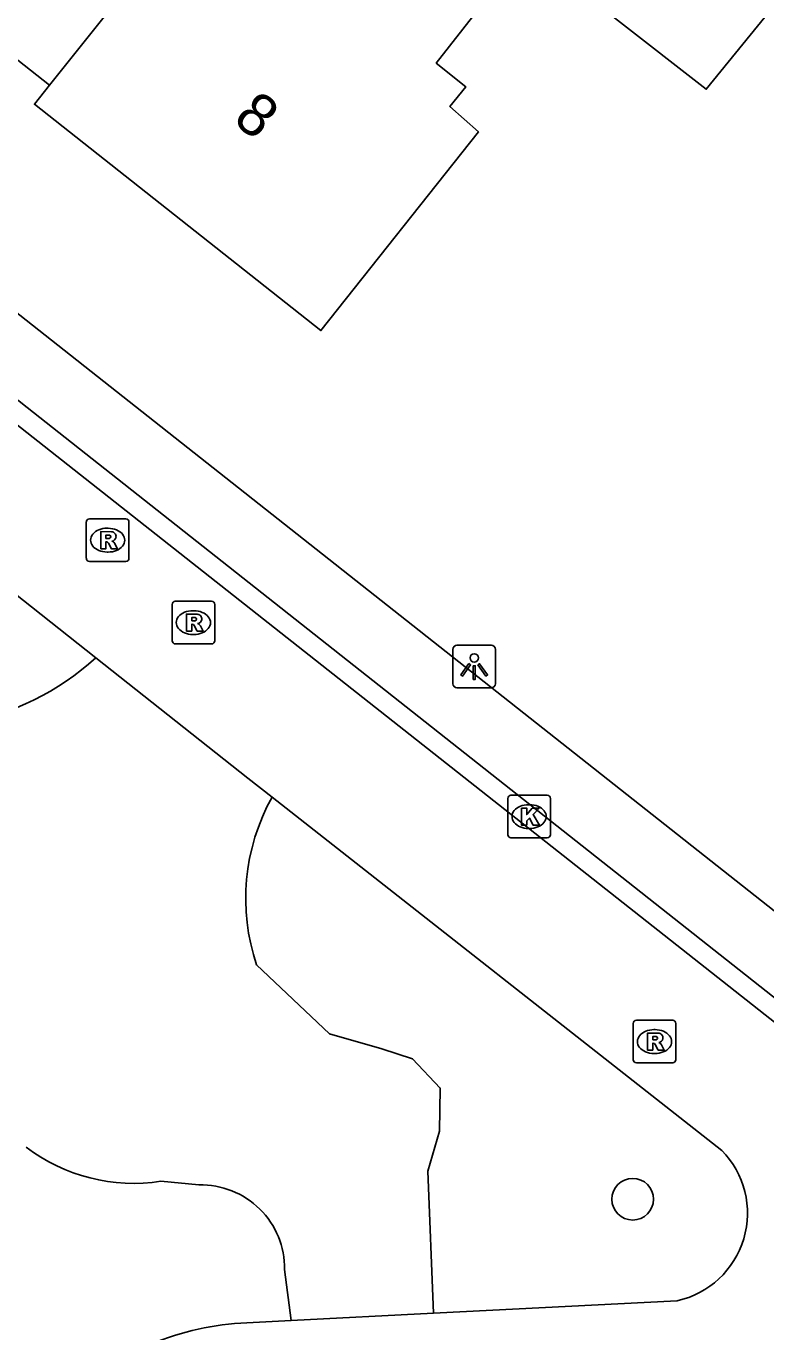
# Model space of a CAD drawing. Extents: x 162157 to 163165, y 378998 to 380775.
# Drawn here: x 162286.48 to 162303.85, y 380237.07 to 380267.71 of the extents above; entities that cross this region are included whole.
import ezdxf

# ---------------------------------------------------------------- set-up
doc = ezdxf.new("R2010")
doc.units = 0
for name, color, linetype in [('IMGEO_Boom', 7, 'Continuous'), ('IMGEO_Groenvoorziening', 7, 'Continuous'), ('IMGEO_Kolk', 7, 'Continuous'), ('IMGEO_Lichtpunt', 7, 'Continuous'), ('IMGEO_Pand', 7, 'Continuous'), ('IMGEO_Pand_nummerreeks', 7, 'Continuous'), ('IMGEO_Parkeervlak_open', 7, 'Continuous'), ('IMGEO_Rijbaan_lokaal_open', 7, 'Continuous'), ('IMGEO_Rioolput', 7, 'Continuous')]:
    doc.layers.add(name, color=color, linetype=linetype)

msp = doc.modelspace()

# ---------------------------------------------------------------- linework, layer by layer
at = {"layer": 'IMGEO_Boom'}
msp.add_circle((162300.721, 380240.18), 0.489, dxfattribs=at)
at = {"layer": 'IMGEO_Groenvoorziening'}
for points in [[(162291.895, 380245.676), (162293.606, 380244.059), (162294.832, 380243.707), (162295.556, 380243.472), (162296.206, 380242.789), (162296.186, 380241.775), (162295.916, 380240.842), (162296.042, 380237.506)], [(162290.541, 380240.516), (162289.65, 380240.6)], [(162292.706, 380237.335), (162292.552, 380238.531)]]:
    msp.add_lwpolyline(points, dxfattribs=at)
for centre, radius, start, end in [((162283.895, 380257.509), 6.263, 280.2344, 312.4085), ((162296.498, 380247.236), 4.86, 150.7432, 198.7157), ((162289.014, 380244.733), 4.181, 232.7814, 278.7461), ((162290.586, 380238.55), 1.967, 359.4488, 91.2968)]:
    msp.add_arc(centre, radius, start, end, dxfattribs=at)
at = {"layer": 'IMGEO_Kolk'}
for p, q in [((162297.864, 380249.658), (162298.716, 380249.658)), ((162297.789, 380248.732), (162297.789, 380249.584)), ((162298.277, 380249.438), (162298.302, 380249.438)), ((162298.79, 380249.584), (162298.79, 380248.732)), ((162298.3, 380248.878), (162298.275, 380248.878)), ((162298.716, 380248.658), (162297.864, 380248.658))]:
    msp.add_line(p, q, dxfattribs=at)
for points in [[(162297.864, 380249.658), (162298.716, 380249.658)], [(162297.789, 380248.732), (162297.789, 380249.584)], [(162298.11, 380249.358), (162298.233, 380249.358), (162298.233, 380249.207), (162298.363, 380249.358), (162298.527, 380249.358), (162298.381, 380249.207), (162298.534, 380248.958), (162298.382, 380248.958), (162298.297, 380249.122), (162298.233, 380249.055), (162298.233, 380248.958), (162298.11, 380248.958), (162298.11, 380249.358)], [(162298.79, 380249.584), (162298.79, 380248.732)], [(162298.716, 380248.658), (162297.864, 380248.658)]]:
    msp.add_lwpolyline(points, dxfattribs=at)
for centre, start, end in [((162297.866, 380249.582), 91.552, 178.448), ((162297.866, 380249.582), 91.552, 178.448), ((162298.714, 380249.582), 1.552, 88.448), ((162298.714, 380249.582), 1.552, 88.448), ((162297.866, 380248.734), 181.552, 268.448), ((162297.866, 380248.734), 181.552, 268.448), ((162298.714, 380248.734), 271.552, 358.448), ((162298.714, 380248.734), 271.552, 358.448)]:
    msp.add_arc(centre, 0.0765, start, end, dxfattribs=at)
for centre, major_axis, ratio, start_param, end_param in [((162298.276, 380249.158), (-0.387, 0.002), 0.722429, 4.712389, 7.853982), ((162298.301, 380249.158), (-0.39, 0.002), 0.717154, 1.570796, 4.712389)]:
    msp.add_ellipse(centre, major_axis=major_axis, ratio=ratio, start_param=start_param, end_param=end_param, dxfattribs=at)
at = {"layer": 'IMGEO_Lichtpunt'}
for p, q in [((162296.503, 380253.083), (162296.503, 380252.276)), ((162296.503, 380253.083), (162296.503, 380252.276)), ((162297.405, 380253.178), (162296.597, 380253.178)), ((162297.405, 380253.178), (162296.597, 380253.178)), ((162297.499, 380252.276), (162297.499, 380253.083)), ((162297.499, 380252.276), (162297.499, 380253.083)), ((162296.597, 380252.182), (162297.405, 380252.182)), ((162296.597, 380252.182), (162297.405, 380252.182))]:
    msp.add_line(p, q, dxfattribs=at)
for points in [[(162296.877, 380252.747), (162296.916, 380252.719), (162296.728, 380252.457), (162296.69, 380252.484), (162296.877, 380252.747)], [(162296.979, 380252.699), (162297.026, 380252.699), (162297.026, 380252.377), (162296.979, 380252.377), (162296.979, 380252.699)], [(162297.089, 380252.719), (162297.127, 380252.746), (162297.314, 380252.484), (162297.275, 380252.456), (162297.089, 380252.719)]]:
    msp.add_lwpolyline(points, dxfattribs=at)
msp.add_circle((162297.002, 380252.881), 0.0994, dxfattribs=at)
for centre, start, end in [((162296.597, 380253.083), 90, 180), ((162296.597, 380253.083), 90, 180), ((162297.405, 380253.083), 0, 90), ((162297.405, 380253.083), 0, 90), ((162296.597, 380252.276), 180, 270), ((162296.597, 380252.276), 180, 270), ((162297.405, 380252.276), 270, 0), ((162297.405, 380252.276), 270, 360)]:
    msp.add_arc(centre, 0.0946, start, end, dxfattribs=at)
at = {"layer": 'IMGEO_Pand'}
for points in [[(162287.037, 380266.322), (162284.462, 380268.355), (162283.927, 380267.659), (162283.397, 380268.066), (162282.842, 380267.373), (162278.192, 380271.041), (162281.455, 380275.173), (162277.21, 380278.52), (162282.989, 380285.742), (162289.329, 380280.669), (162287.455, 380278.326), (162293.053, 380273.847)], [(162293.053, 380273.847), (162296.752, 380278.469), (162306.229, 380270.885), (162302.445, 380266.227), (162298.214, 380269.526), (162296.111, 380266.84), (162296.808, 380266.282), (162296.432, 380265.818), (162297.098, 380265.223), (162293.404, 380260.561), (162286.681, 380265.875), (162287.037, 380266.322)], [(162293.053, 380273.847), (162287.037, 380266.322)]]:
    msp.add_lwpolyline(points, dxfattribs=at)
at = {"layer": 'IMGEO_Parkeervlak_open'}
msp.add_lwpolyline([(162313.48, 380239.458), (162309.062, 380242.979), (162284.653, 380262.244), (162264.941, 380271.336), (162264.973, 380271.455), (162256.885, 380274.976), (162234.564, 380284.836), (162233.962, 380283.439)], dxfattribs=at)
at = {"layer": 'IMGEO_Rijbaan_lokaal_open'}
for points in [[(162233.962, 380283.439), (162283.411, 380261.197), (162307.687, 380242.035), (162311.336, 380239.172)], [(162311.336, 380239.172), (162311.046, 380238.809), (162307.42, 380241.672), (162283.16, 380260.799), (162233.766, 380282.994)], [(162279.743, 380258.922), (162281.468, 380258.151), (162288.119, 380252.885)], [(162288.119, 380252.885), (162291.686, 380250.06), (162292.258, 380249.611)], [(162292.258, 380249.611), (162302.809, 380241.327)], [(162301.761, 380237.798), (162296.042, 380237.506)], [(162296.042, 380237.506), (162292.706, 380237.335)], [(162292.706, 380237.335), (162291.668, 380237.282)]]:
    msp.add_lwpolyline(points, dxfattribs=at)
for centre, radius, start, end in [((162301.312, 380239.851), 2.102, 282.3379, 44.5826), ((162291.989, 380230.507), 6.783, 92.7164, 131.7135)]:
    msp.add_arc(centre, radius, start, end, dxfattribs=at)
at = {"layer": 'IMGEO_Rioolput'}
for p, q in [((162287.898, 380255.219), (162287.898, 380256.071)), ((162287.973, 380256.145), (162288.825, 380256.145)), ((162288.899, 380256.071), (162288.899, 380255.219)), ((162288.386, 380255.925), (162288.411, 380255.925)), ((162288.825, 380255.145), (162287.973, 380255.145)), ((162288.409, 380255.365), (162288.384, 380255.365)), ((162289.985, 380254.21), (162290.837, 380254.21)), ((162289.91, 380253.284), (162289.91, 380254.136)), ((162290.398, 380253.99), (162290.423, 380253.99)), ((162290.911, 380254.136), (162290.911, 380253.284)), ((162290.421, 380253.43), (162290.396, 380253.43)), ((162290.837, 380253.21), (162289.985, 380253.21)), ((162300.732, 380243.453), (162300.732, 380244.305)), ((162300.807, 380244.379), (162301.659, 380244.379)), ((162301.22, 380244.159), (162301.245, 380244.159)), ((162301.733, 380244.305), (162301.733, 380243.453)), ((162301.243, 380243.599), (162301.218, 380243.599)), ((162301.659, 380243.379), (162300.807, 380243.379))]:
    msp.add_line(p, q, dxfattribs=at)
for points in [[(162287.898, 380255.219), (162287.898, 380256.071)], [(162287.973, 380256.145), (162288.825, 380256.145)], [(162288.899, 380256.071), (162288.899, 380255.219)], [(162288.487, 380255.843), (162288.235, 380255.845), (162288.235, 380255.445)], [(162288.413, 380255.764), (162288.359, 380255.764), (162288.359, 380255.683)], [(162288.235, 380255.445), (162288.359, 380255.445), (162288.359, 380255.607), (162288.37, 380255.607)], [(162288.359, 380255.683), (162288.411, 380255.683)], [(162288.417, 380255.578), (162288.488, 380255.445), (162288.628, 380255.445), (162288.563, 380255.571)], [(162288.825, 380255.145), (162287.973, 380255.145)], [(162289.985, 380254.21), (162290.837, 380254.21)], [(162289.91, 380253.284), (162289.91, 380254.136)], [(162290.499, 380253.908), (162290.247, 380253.91), (162290.247, 380253.51)], [(162290.911, 380254.136), (162290.911, 380253.284)], [(162290.247, 380253.51), (162290.371, 380253.51), (162290.371, 380253.672), (162290.382, 380253.672)], [(162290.425, 380253.829), (162290.371, 380253.829), (162290.371, 380253.748)], [(162290.371, 380253.748), (162290.423, 380253.748)], [(162290.429, 380253.643), (162290.5, 380253.51), (162290.64, 380253.51), (162290.575, 380253.636)], [(162290.837, 380253.21), (162289.985, 380253.21)], [(162300.732, 380243.453), (162300.732, 380244.305)], [(162300.807, 380244.379), (162301.659, 380244.379)], [(162301.733, 380244.305), (162301.733, 380243.453)], [(162301.321, 380244.077), (162301.069, 380244.079), (162301.069, 380243.679)], [(162301.069, 380243.679), (162301.193, 380243.679), (162301.193, 380243.841), (162301.204, 380243.841)], [(162301.247, 380243.998), (162301.193, 380243.998), (162301.193, 380243.917)], [(162301.193, 380243.917), (162301.245, 380243.917)], [(162301.251, 380243.812), (162301.322, 380243.679), (162301.462, 380243.679), (162301.397, 380243.805)], [(162301.659, 380243.379), (162300.807, 380243.379)]]:
    msp.add_lwpolyline(points, dxfattribs=at)
for centre, radius, start, end in [((162287.975, 380256.069), 0.0765, 91.552, 178.448), ((162287.975, 380256.069), 0.0765, 91.552, 178.448), ((162288.823, 380256.069), 0.0765, 1.552, 88.448), ((162288.823, 380256.069), 0.0765, 1.552, 88.448), ((162288.419, 380255.668), 0.0964, 77.0061, 93.1865), ((162288.433, 380255.725), 0.0378, 276.6634, 79.6772), ((162288.486, 380255.733), 0.109, 350.3612, 89.416), ((162288.369, 380255.554), 0.0533, 26.0293, 88.6989), ((162288.395, 380255.872), 0.19, 274.7715, 282.9687), ((162288.484, 380255.733), 0.112, 277.5842, 350.9817), ((162288.468, 380255.518), 0.108, 29.5134, 73.7905), ((162287.975, 380255.221), 0.0765, 181.552, 268.448), ((162287.975, 380255.221), 0.0765, 181.552, 268.448), ((162288.823, 380255.221), 0.0765, 271.552, 358.448), ((162288.823, 380255.221), 0.0765, 271.552, 358.448), ((162289.987, 380254.134), 0.0765, 91.552, 178.448), ((162289.987, 380254.134), 0.0765, 91.552, 178.448), ((162290.835, 380254.134), 0.0765, 1.552, 88.448), ((162290.835, 380254.134), 0.0765, 1.552, 88.448), ((162290.498, 380253.798), 0.109, 350.3612, 89.416), ((162290.381, 380253.619), 0.0533, 26.0293, 88.6989), ((162290.407, 380253.937), 0.19, 274.7715, 282.9687), ((162290.431, 380253.733), 0.0964, 77.0061, 93.1865), ((162290.445, 380253.79), 0.0378, 276.6634, 79.6772), ((162290.496, 380253.798), 0.112, 277.5842, 350.9817), ((162290.48, 380253.583), 0.108, 29.5134, 73.7905), ((162289.987, 380253.286), 0.0765, 181.552, 268.448), ((162289.987, 380253.286), 0.0765, 181.552, 268.448), ((162290.835, 380253.286), 0.0765, 271.552, 358.448), ((162290.835, 380253.286), 0.0765, 271.552, 358.448), ((162300.809, 380244.303), 0.0765, 91.552, 178.448), ((162300.809, 380244.303), 0.0765, 91.552, 178.448), ((162301.657, 380244.303), 0.0765, 1.552, 88.448), ((162301.657, 380244.303), 0.0765, 1.552, 88.448), ((162301.203, 380243.788), 0.0533, 26.0293, 88.6989), ((162301.229, 380244.106), 0.19, 274.7715, 282.9687), ((162301.253, 380243.902), 0.0964, 77.0061, 93.1865), ((162301.267, 380243.959), 0.0378, 276.6634, 79.6772), ((162301.32, 380243.967), 0.109, 350.3612, 89.416), ((162301.318, 380243.967), 0.112, 277.5842, 350.9817), ((162301.302, 380243.752), 0.108, 29.5134, 73.7905), ((162300.809, 380243.455), 0.0765, 181.552, 268.448), ((162300.809, 380243.455), 0.0765, 181.552, 268.448), ((162301.657, 380243.455), 0.0765, 271.552, 358.448), ((162301.657, 380243.455), 0.0765, 271.552, 358.448)]:
    msp.add_arc(centre, radius, start, end, dxfattribs=at)
for centre, major_axis, ratio, start_param, end_param in [((162288.385, 380255.645), (-0.387, 0.002), 0.722429, 4.712389, 7.853982), ((162288.41, 380255.645), (-0.39, 0.002), 0.717154, 1.570796, 4.712389), ((162290.397, 380253.71), (-0.387, 0.002), 0.722429, 4.712389, 7.853982), ((162290.422, 380253.71), (-0.39, 0.002), 0.717154, 1.570796, 4.712389), ((162301.219, 380243.879), (-0.387, 0.002), 0.722429, 4.712389, 7.853982), ((162301.244, 380243.879), (-0.39, 0.002), 0.717154, 1.570796, 4.712389)]:
    msp.add_ellipse(centre, major_axis=major_axis, ratio=ratio, start_param=start_param, end_param=end_param, dxfattribs=at)

# ---------------------------------------------------------------- texts
at = {"layer": 'IMGEO_Pand_nummerreeks'}
msp.add_text('8', height=1, rotation=321.6534, dxfattribs=at).set_placement((162291.307, 380265.463))

doc.saveas('drawing.dxf')
